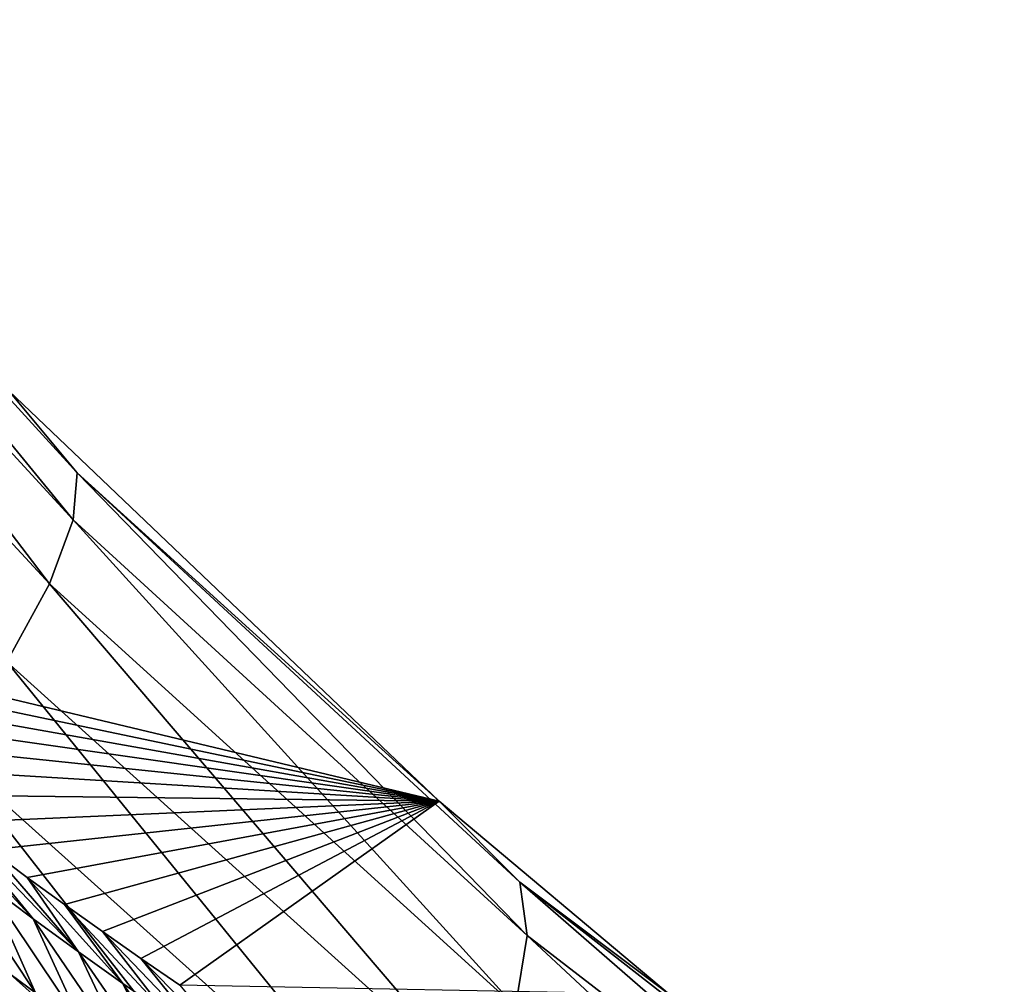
# Model space of a CAD drawing. Header units: metres. Extents: x -101 to 101, y -261 to 23.
# Tile 269 of 287: x 96.77 to 99.32, y 4.97 to 7.47. Entities that reach past the tile are written whole.
import ezdxf

# ---------------------------------------------------------------- set-up
doc = ezdxf.new("R2010")
doc.units = ezdxf.units.M
doc.layers.add('solid_505151_K2442K1000C34', color=7, linetype='CONTINUOUS')

msp = doc.modelspace()

# ---------------------------------------------------------------- linework, layer by layer
at = {"layer": 'solid_505151_K2442K1000C34'}
for points in [[(95.811485, 7.366024, 103.303154), (96.907654, 6.172522, 102.971603), (95.848015, 7.46673, 102.94191)], [(95.848015, 7.46673, 102.94191), (96.91758, 6.294281, 102.615166), (96.741135, 6.506693, 102.295296)], [(96.907654, 6.172522, 102.971603), (96.91758, 6.294281, 102.615166), (95.848015, 7.46673, 102.94191)], [(95.721313, 7.225238, 103.640823), (96.846481, 6.007504, 103.304771), (95.811485, 7.366024, 103.303154)], [(96.846481, 6.007504, 103.304771), (96.907654, 6.172522, 102.971603), (95.811485, 7.366024, 103.303154)], [(96.736237, 5.805078, 103.602837), (96.846481, 6.007504, 103.304771), (95.721313, 7.225238, 103.640823)], [(96.741135, 6.506693, 102.295296), (97.854385, 5.445201, 101.867691), (95.976456, 5.893623, 73.438385)], [(96.91758, 6.294281, 102.615166), (97.854385, 5.445201, 101.867691), (96.741135, 6.506693, 102.295296)], [(96.907654, 6.172522, 102.971603), (98.081238, 5.097351, 102.517227), (96.91758, 6.294281, 102.615166)], [(96.91758, 6.294281, 102.615166), (98.062668, 5.235383, 102.167114), (97.854385, 5.445201, 101.867691)], [(98.081238, 5.097351, 102.517227), (98.062668, 5.235383, 102.167114), (96.91758, 6.294281, 102.615166)], [(96.846481, 6.007504, 103.304771), (98.05114, 4.912987, 102.844452), (96.907654, 6.172522, 102.971603)], [(98.05114, 4.912987, 102.844452), (98.081238, 5.097351, 102.517227), (96.907654, 6.172522, 102.971603)], [(96.736237, 5.805078, 103.602837), (97.973434, 4.688832, 103.137184), (96.846481, 6.007504, 103.304771)], [(97.973434, 4.688832, 103.137184), (98.05114, 4.912987, 102.844452), (96.846481, 6.007504, 103.304771)], [(97.854385, 5.445201, 101.867691), (96.061478, 5.821232, 73.697525), (95.976456, 5.893623, 73.438385)], [(97.854385, 5.445201, 101.867691), (96.14782, 5.748926, 73.966125), (96.061478, 5.821232, 73.697525)], [(96.580841, 5.57243, 103.855232), (97.850891, 4.43284, 103.385025), (96.736237, 5.805078, 103.602837)], [(97.850891, 4.43284, 103.385025), (97.973434, 4.688832, 103.137184), (96.736237, 5.805078, 103.602837)], [(97.854385, 5.445201, 101.867691), (96.235458, 5.67677, 74.244972), (96.14782, 5.748926, 73.966125)], [(97.854385, 5.445201, 101.867691), (96.324425, 5.604733, 74.533485), (96.235458, 5.67677, 74.244972)], [(97.854385, 5.445201, 101.867691), (96.414719, 5.532842, 74.83181), (96.324425, 5.604733, 74.533485)], [(96.385788, 5.317823, 104.052979), (97.687851, 4.154104, 103.579185), (96.580841, 5.57243, 103.855232)], [(97.687851, 4.154104, 103.579185), (97.850891, 4.43284, 103.385025), (96.580841, 5.57243, 103.855232)], [(97.854385, 5.445201, 101.867691), (96.50631, 5.461182, 75.140869), (96.414719, 5.532842, 74.83181)], [(97.854385, 5.445201, 101.867691), (96.599182, 5.389827, 75.461433), (96.50631, 5.461182, 75.140869)], [(96.804008, 5.14092, 75.23056), (96.50631, 5.461182, 75.140869), (96.599182, 5.389827, 75.461433)], [(96.684036, 5.230341, 74.828392), (96.50631, 5.461182, 75.140869), (96.804008, 5.14092, 75.23056)], [(97.854385, 5.445201, 101.867691), (96.693382, 5.318713, 75.792656), (96.599182, 5.389827, 75.461433)], [(97.854385, 5.445201, 101.867691), (96.788879, 5.2479, 76.135025), (96.693382, 5.318713, 75.792656)], [(97.854385, 5.445201, 101.867691), (96.88562, 5.177499, 76.489601), (96.788879, 5.2479, 76.135025)], [(97.854385, 5.445201, 101.867691), (96.983582, 5.107583, 76.857086), (96.88562, 5.177499, 76.489601)], [(97.854385, 5.445201, 101.867691), (97.082825, 5.038054, 77.23642), (96.983582, 5.107583, 76.857086)], [(97.854385, 5.445201, 101.867691), (97.183296, 4.969021, 77.628479), (97.082825, 5.038054, 77.23642)], [(97.854385, 5.445201, 101.867691), (98.449883, 4.94481, 101.603699), (97.183296, 4.969021, 77.628479)], [(98.062668, 5.235383, 102.167114), (98.449883, 4.94481, 101.603699), (97.854385, 5.445201, 101.867691)], [(96.921425, 5.055357, 75.634377), (96.599182, 5.389827, 75.461433), (96.693382, 5.318713, 75.792656)], [(96.804008, 5.14092, 75.23056), (96.599182, 5.389827, 75.461433), (96.921425, 5.055357, 75.634377)], [(96.561409, 5.323853, 74.428024), (96.809875, 4.948801, 74.548988), (96.683556, 5.042604, 74.149086)], [(96.561409, 5.323853, 74.428024), (96.684036, 5.230341, 74.828392), (96.809875, 4.948801, 74.548988)], [(96.385788, 5.317823, 104.052979), (96.281532, 5.132271, 104.132782), (97.452538, 4.035852, 103.718391)], [(96.385788, 5.317823, 104.052979), (97.452538, 4.035852, 103.718391), (97.687851, 4.154104, 103.579185)], [(96.921425, 5.055357, 75.634377), (96.693382, 5.318713, 75.792656), (96.788879, 5.2479, 76.135025)], [(97.036377, 4.973417, 76.039703), (96.788879, 5.2479, 76.135025), (96.88562, 5.177499, 76.489601)], [(96.921425, 5.055357, 75.634377), (96.788879, 5.2479, 76.135025), (97.036377, 4.973417, 76.039703)], [(96.684036, 5.230341, 74.828392), (96.933365, 4.859194, 74.950455), (96.809875, 4.948801, 74.548988)], [(96.684036, 5.230341, 74.828392), (96.804008, 5.14092, 75.23056), (96.933365, 4.859194, 74.950455)], [(98.062668, 5.235383, 102.167114), (99.265518, 4.296654, 101.605927), (98.449883, 4.94481, 101.603699)], [(99.313492, 4.147241, 101.948494), (99.265518, 4.296654, 101.605927), (98.062668, 5.235383, 102.167114)], [(98.081238, 5.097351, 102.517227), (99.313492, 4.147241, 101.948494), (98.062668, 5.235383, 102.167114)], [(97.148964, 4.894877, 76.446426), (96.88562, 5.177499, 76.489601), (96.983582, 5.107583, 76.857086)], [(97.036377, 4.973417, 76.039703), (96.88562, 5.177499, 76.489601), (97.148964, 4.894877, 76.446426)], [(97.452538, 4.035852, 103.718391), (96.281532, 5.132271, 104.132782), (96.571365, 3.513706, 104.159546)], [(96.804008, 5.14092, 75.23056), (97.054123, 4.773538, 75.353371), (96.933365, 4.859194, 74.950455)], [(96.804008, 5.14092, 75.23056), (96.921425, 5.055357, 75.634377), (97.054123, 4.773538, 75.353371)], [(97.259262, 4.819561, 76.854439), (96.983582, 5.107583, 76.857086), (97.082825, 5.038054, 77.23642)], [(97.148964, 4.894877, 76.446426), (96.983582, 5.107583, 76.857086), (97.259262, 4.819561, 76.854439)], [(98.05114, 4.912987, 102.844452), (99.315544, 3.948552, 102.268639), (98.081238, 5.097351, 102.517227)], [(99.315544, 3.948552, 102.268639), (99.313492, 4.147241, 101.948494), (98.081238, 5.097351, 102.517227)], [(96.881584, 4.626403, 74.322266), (96.683556, 5.042604, 74.149086), (96.809875, 4.948801, 74.548988)], [(96.749763, 4.721982, 73.917068), (96.683556, 5.042604, 74.149086), (96.881584, 4.626403, 74.322266)], [(96.921425, 5.055357, 75.634377), (97.172272, 4.691591, 75.757622), (97.054123, 4.773538, 75.353371)], [(96.921425, 5.055357, 75.634377), (97.036377, 4.973417, 76.039703), (97.172272, 4.691591, 75.757622)], [(97.36734, 4.747311, 77.263657), (97.082825, 5.038054, 77.23642), (97.183296, 4.969021, 77.628479)], [(97.259262, 4.819561, 76.854439), (97.082825, 5.038054, 77.23642), (97.36734, 4.747311, 77.263657)], [(97.036377, 4.973417, 76.039703), (97.287918, 4.613116, 76.163109), (97.172272, 4.691591, 75.757622)], [(97.036377, 4.973417, 76.039703), (97.148964, 4.894877, 76.446426), (97.287918, 4.613116, 76.163109)]]:
    msp.add_3dface(points, dxfattribs=at)

doc.saveas('drawing.dxf')
